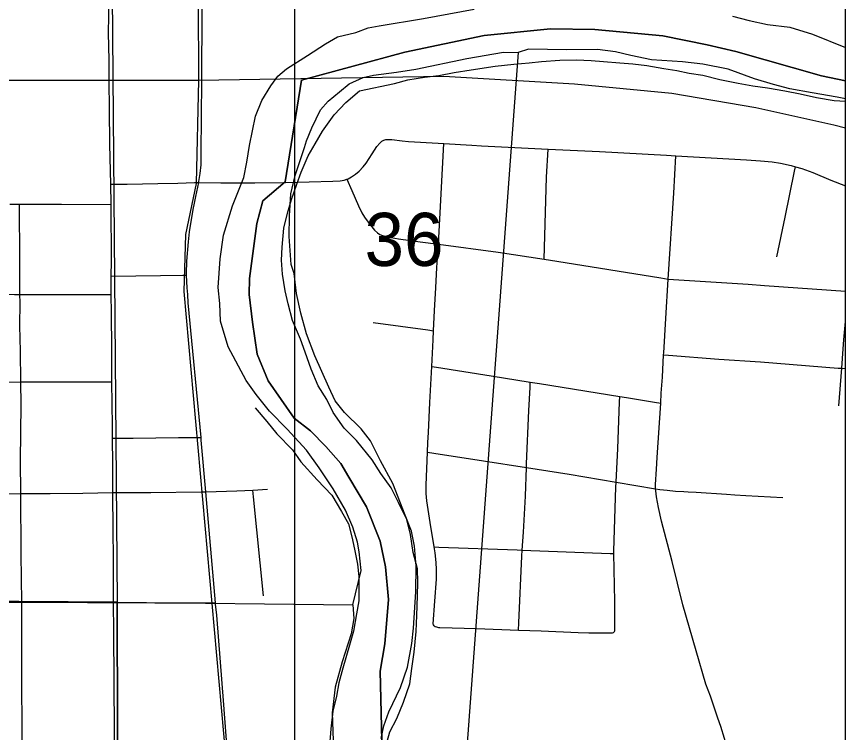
# Model space of a CAD drawing. Extents: x -87 to 2145, y -2128 to 440.
# Drawn here: x -40.89 to -40.237, y -696.217 to -695.653 of the extents above; entities that cross this region are included whole.
import ezdxf

# ---------------------------------------------------------------- set-up
doc = ezdxf.new("R2010")
doc.units = 0
for name, color, linetype in [('GM_X_City_Street', 7, 'Continuous'), ('GM_X_County_Road', 7, 'Continuous'), ('GM_X_Major_River', 7, 'Continuous'), ('GM_X_Rail_Line', 7, 'Continuous'), ('GM_X_Section', 7, 'Continuous'), ('GM_X_Section_Text', 7, 'Continuous'), ('GM_X_Township_Text', 7, 'Continuous'), ('SC_Scratch1', 7, 'Continuous'), ('SH_Cut_Line', 7, 'Continuous'), ('SN_P_Text', 7, 'Continuous')]:
    doc.layers.add(name, color=color, linetype=linetype)

msp = doc.modelspace()

# ---------------------------------------------------------------- linework, layer by layer
at = {"layer": 'GM_X_City_Street'}
for points in [[(-40.81695, -695.70429), (-40.81704, -695.68763), (-40.81737, -695.66618), (-40.81687, -695.63966)], [(-40.81277, -696.23761), (-40.81283, -696.21628), (-40.81336, -696.13799), (-40.81357, -696.11492), (-40.81366, -696.09267), (-40.81361, -696.07961), (-40.81382, -696.05847), (-40.81398, -696.02845), (-40.81411, -696.00566), (-40.81434, -695.98553), (-40.81444, -695.97586), (-40.81484, -695.94103), (-40.81491, -695.93426), (-40.81492, -695.91501), (-40.81508, -695.88704), (-40.81532, -695.87231), (-40.81537, -695.86961), (-40.81529, -695.85787), (-40.81521, -695.84599), (-40.81537, -695.8013), (-40.81572, -695.7853), (-40.81594, -695.77525), (-40.81636, -695.75395), (-40.81677, -695.72641), (-40.81695, -695.70429)], [(-40.56078, -696.13339), (-40.56124, -696.1327), (-40.56145, -696.13178), (-40.56027, -696.11396), (-40.55901, -696.09662), (-40.55878, -696.08911), (-40.55906, -696.08347), (-40.55988, -696.076), (-40.5607, -696.07114), (-40.5639, -696.05209), (-40.56647, -696.03494), (-40.56699, -696.02903), (-40.56711, -696.02268), (-40.56604, -695.99652), (-40.56574, -695.98905), (-40.56529, -695.98103), (-40.56418, -695.95752), (-40.56267, -695.92897), (-40.56155, -695.90793), (-40.56122, -695.90086), (-40.56047, -695.88498), (-40.55952, -695.86706), (-40.55866, -695.85094), (-40.55738, -695.83278), (-40.55315, -695.75329)], [(-40.47395, -695.84451), (-40.47246, -695.78896), (-40.47216, -695.77974), (-40.47086, -695.75773)], [(-40.29059, -695.84268), (-40.28409, -695.81134), (-40.27668, -695.77517), (-40.27597, -695.77168)], [(-40.62955, -695.78146), (-40.62566, -695.79046), (-40.62052, -695.80238), (-40.6178, -695.80786), (-40.61556, -695.81148), (-40.61194, -695.81641), (-40.60768, -695.82163), (-40.60553, -695.82365), (-40.6036, -695.82493), (-40.60149, -695.82584), (-40.59745, -695.82693), (-40.58887, -695.82833), (-40.5717, -695.83087), (-40.55738, -695.83278), (-40.51025, -695.83908), (-40.47395, -695.84451), (-40.46391, -695.84602), (-40.38199, -695.85928), (-40.37624, -695.8602), (-40.31328, -695.86423), (-40.30028, -695.86515), (-40.23652, -695.86958)], [(-40.81572, -695.7853), (-40.80842, -695.7853), (-40.80281, -695.78529), (-40.7785, -695.78498), (-40.76292, -695.78459), (-40.7496, -695.78418), (-40.74634, -695.78408)], [(-40.8953, -695.80107), (-40.88765, -695.80112), (-40.85452, -695.80123), (-40.81537, -695.8013)], [(-40.8856, -696.23821), (-40.88562, -696.21361), (-40.8857, -696.17842), (-40.88578, -696.12886), (-40.88588, -696.11464), (-40.88634, -696.07697), (-40.88662, -696.02906), (-40.88677, -696.00313), (-40.88628, -695.95935), (-40.88662, -695.94119), (-40.88694, -695.91686), (-40.88726, -695.89707), (-40.88722, -695.87856), (-40.88726, -695.87225), (-40.88731, -695.86459), (-40.88735, -695.83898), (-40.8876, -695.80798), (-40.88765, -695.80112)], [(-40.81529, -695.85787), (-40.79601, -695.85756), (-40.77661, -695.85731), (-40.75894, -695.85714), (-40.75588, -695.85712)], [(-41.35274, -695.87132), (-41.34952, -695.87132), (-41.32133, -695.87132), (-41.27719, -695.87132), (-41.24326, -695.87147), (-41.22849, -695.87173), (-41.21463, -695.87182), (-41.16496, -695.87183), (-41.152, -695.87157), (-41.1474, -695.87147), (-41.14199, -695.87136), (-41.09997, -695.87147), (-41.06839, -695.87182), (-41.04193, -695.87198), (-41.02384, -695.87198), (-41.00592, -695.87206), (-40.9769, -695.8719), (-40.93934, -695.87198), (-40.89149, -695.87223), (-40.88726, -695.87225)], [(-40.88726, -695.87225), (-40.85142, -695.87221), (-40.81532, -695.87231)], [(-40.60894, -695.89449), (-40.56586, -695.90024), (-40.56122, -695.90086)], [(-40.24181, -695.96011), (-40.23929, -695.93048), (-40.23825, -695.91519), (-40.23773, -695.90814), (-40.23652, -695.89372)], [(-40.37986, -695.91991), (-40.37613, -695.92019), (-40.33628, -695.92316), (-40.30355, -695.92549), (-40.24221, -695.93031), (-40.23929, -695.93048), (-40.23652, -695.93069)], [(-40.56267, -695.92897), (-40.55879, -695.92958), (-40.51583, -695.93641), (-40.48493, -695.94136), (-40.47758, -695.94253), (-40.41436, -695.95266), (-40.40924, -695.95347), (-40.3871, -695.95706), (-40.38216, -695.95786)], [(-40.91428, -695.94133), (-40.88662, -695.94119), (-40.86254, -695.94119), (-40.83442, -695.94119), (-40.81484, -695.94103)], [(-40.49418, -696.13674), (-40.49393, -696.13102), (-40.49164, -696.07845), (-40.49133, -696.07375), (-40.49041, -696.0597), (-40.48883, -696.03122), (-40.48796, -696.00857), (-40.48786, -696.00578), (-40.48604, -695.9637), (-40.48514, -695.9457), (-40.48493, -695.94136)], [(-40.41937, -696.13871), (-40.41853, -696.13796), (-40.41823, -696.13732), (-40.41823, -696.13669), (-40.41822, -696.11415), (-40.4191, -696.07644), (-40.41915, -696.07439), (-40.41748, -696.02409), (-40.41729, -696.02016), (-40.41599, -695.99369), (-40.41453, -695.95714), (-40.41436, -695.95266)], [(-40.81434, -695.98553), (-40.79807, -695.98553), (-40.78023, -695.98537), (-40.76223, -695.98512), (-40.74785, -695.98504), (-40.7445, -695.98502)], [(-40.56604, -695.99652), (-40.5609, -695.99731), (-40.52172, -696.00332), (-40.48796, -696.00857), (-40.45433, -696.01381), (-40.41729, -696.02016), (-40.38613, -696.02549), (-40.38277, -696.02595), (-40.37693, -696.02657), (-40.37043, -696.02716), (-40.36391, -696.0276), (-40.3606, -696.02775), (-40.3543, -696.02811), (-40.33037, -696.02964), (-40.32358, -696.03008), (-40.31509, -696.03062), (-40.28575, -696.03232)], [(-41.14429, -696.02888), (-41.1178, -696.02882), (-41.09384, -696.02879), (-41.0901, -696.02882), (-41.08604, -696.02882), (-41.06297, -696.02898), (-41.04085, -696.02899), (-41.02285, -696.02898), (-41.00511, -696.02892), (-40.97501, -696.02898), (-40.94682, -696.02915), (-40.91764, -696.02931), (-40.88662, -696.02906), (-40.86338, -696.02907), (-40.83765, -696.0289), (-40.81398, -696.02845), (-40.78422, -696.02841), (-40.74443, -696.02792), (-40.74074, -696.02787)], [(-40.74074, -696.02787), (-40.71626, -696.027), (-40.70365, -696.02638), (-40.69225, -696.02582)], [(-40.69525, -696.10969), (-40.70317, -696.03165), (-40.70365, -696.02638)], [(-40.5607, -696.07114), (-40.55711, -696.07128), (-40.49528, -696.0736), (-40.49133, -696.07375), (-40.42203, -696.07633), (-40.4191, -696.07644)], [(-40.56078, -696.13339), (-40.56004, -696.13383), (-40.55897, -696.13419), (-40.55798, -696.13449), (-40.5572, -696.13464), (-40.55628, -696.13472), (-40.52735, -696.13552), (-40.49418, -696.13674), (-40.47639, -696.13739), (-40.44725, -696.13855), (-40.43876, -696.13878), (-40.42363, -696.139), (-40.42207, -696.13902), (-40.42107, -696.13899), (-40.42012, -696.13888), (-40.41937, -696.13871)]]:
    msp.add_lwpolyline(points, dxfattribs=at)
at = {"layer": 'GM_X_County_Road'}
msp.add_line((-40.73307, -696.11538), (-40.74074, -696.02787), dxfattribs=at)
for points in [[(-40.74399, -695.70383), (-40.74355, -695.64867), (-40.74364, -695.63961)], [(-40.74634, -695.78408), (-40.74617, -695.7833), (-40.74514, -695.77706), (-40.74455, -695.77012), (-40.74435, -695.76075), (-40.74399, -695.70383)], [(-40.62955, -695.78146), (-40.62861, -695.78114), (-40.62586, -695.77963), (-40.62268, -695.77748), (-40.61976, -695.77502), (-40.61671, -695.77178), (-40.61441, -695.76875), (-40.60974, -695.76139), (-40.60593, -695.7558), (-40.60366, -695.753), (-40.60196, -695.75152), (-40.60049, -695.75075), (-40.59872, -695.75027), (-40.59691, -695.75019), (-40.59411, -695.75029), (-40.58584, -695.75113), (-40.5809, -695.75169), (-40.55756, -695.753), (-40.55315, -695.75329)], [(-40.55315, -695.75329), (-40.53109, -695.75472), (-40.52343, -695.75507), (-40.47086, -695.75773)], [(-40.47086, -695.75773), (-40.4304, -695.75977), (-40.3777, -695.76263), (-40.37025, -695.76306)], [(-40.37624, -695.8602), (-40.37192, -695.7926), (-40.37025, -695.76306)], [(-40.37025, -695.76306), (-40.3146, -695.76632), (-40.30354, -695.767), (-40.29433, -695.76774), (-40.28767, -695.76886), (-40.27926, -695.77075), (-40.27597, -695.77168)], [(-40.27597, -695.77168), (-40.27096, -695.77309), (-40.26228, -695.77629), (-40.24795, -695.78228), (-40.23652, -695.78658)], [(-40.67796, -695.78406), (-40.64063, -695.78301), (-40.63494, -695.78277), (-40.63176, -695.7822), (-40.62955, -695.78146)], [(-40.75588, -695.85712), (-40.75594, -695.85576), (-40.75562, -695.84597), (-40.75433, -695.83072), (-40.75353, -695.82285), (-40.75082, -695.80522), (-40.74968, -695.80038), (-40.74855, -695.79508), (-40.74634, -695.78408)], [(-40.74634, -695.78408), (-40.72899, -695.78421), (-40.71725, -695.78431)], [(-40.71725, -695.78431), (-40.70219, -695.78421), (-40.67796, -695.78406)], [(-40.75504, -695.87244), (-40.75545, -695.86712), (-40.75588, -695.85712)], [(-40.37986, -695.91991), (-40.3798, -695.91839), (-40.37821, -695.89116), (-40.37624, -695.8602)], [(-40.7445, -695.98502), (-40.75456, -695.87885), (-40.75504, -695.87244)], [(-40.38216, -695.95786), (-40.38168, -695.94996), (-40.3807, -695.93756), (-40.37986, -695.91991)], [(-40.38613, -696.02549), (-40.38622, -696.022), (-40.38549, -696.00996), (-40.38481, -696.00071), (-40.38216, -695.95786)], [(-40.74074, -696.02787), (-40.7443, -695.9872), (-40.7445, -695.98502)], [(-40.33707, -696.20618), (-40.33865, -696.20155), (-40.34295, -696.18889), (-40.34648, -696.17941), (-40.35416, -696.15303), (-40.3646, -696.11697), (-40.37315, -696.08279), (-40.38142, -696.05099), (-40.38401, -696.04022), (-40.38558, -696.03175), (-40.3861, -696.02689), (-40.38613, -696.02549)], [(-40.94657, -696.11447), (-40.92833, -696.11472), (-40.90646, -696.1148), (-40.88588, -696.11464)], [(-40.88588, -696.11464), (-40.86577, -696.11472), (-40.83396, -696.11488), (-40.81357, -696.11492)], [(-40.81357, -696.11492), (-40.80363, -696.11513), (-40.78085, -696.11527), (-40.76158, -696.11537), (-40.73746, -696.11538), (-40.73307, -696.11538)], [(-40.72351, -696.23752), (-40.72692, -696.19222), (-40.73045, -696.14526), (-40.7321, -696.12487), (-40.733, -696.11621), (-40.73307, -696.11538)], [(-40.2971, -696.37535), (-40.2997, -696.36697), (-40.30478, -696.34671), (-40.3083, -696.33131), (-40.31483, -696.2994), (-40.31665, -696.29029), (-40.31808, -696.28183), (-40.32176, -696.26391), (-40.32443, -696.2523), (-40.32854, -696.23478), (-40.3319, -696.22216), (-40.33487, -696.21266), (-40.33707, -696.20618)]]:
    msp.add_lwpolyline(points, dxfattribs=at)
at = {"layer": 'GM_X_Major_River'}
for points in [[(-40.64544, -695.9551), (-40.65216, -695.9444), (-40.65771, -695.93105), (-40.6625, -695.9177), (-40.66619, -695.90741), (-40.67248, -695.89291), (-40.67575, -695.87958), (-40.6783, -695.8693), (-40.68043, -695.85637), (-40.68107, -695.84535), (-40.68057, -695.8351), (-40.67926, -695.81993), (-40.67647, -695.80818), (-40.67331, -695.79758), (-40.66899, -695.78548), (-40.66547, -695.77602), (-40.66, -695.76317), (-40.65458, -695.75373), (-40.64876, -695.74354), (-40.6395, -695.73073), (-40.63026, -695.72095), (-40.61952, -695.71195), (-40.5921, -695.70616), (-40.58143, -695.70323), (-40.56848, -695.70108), (-40.55707, -695.69967), (-40.54488, -695.69752), (-40.53156, -695.69537), (-40.51252, -695.69252), (-40.49806, -695.69077), (-40.48589, -695.68975), (-40.476, -695.68871), (-40.46155, -695.68771), (-40.44863, -695.68745), (-40.43685, -695.68795), (-40.42736, -695.6888), (-40.41445, -695.68969), (-40.4042, -695.69054), (-40.3932, -695.69179), (-40.37955, -695.6942), (-40.3693, -695.69581), (-40.35982, -695.6978), (-40.34882, -695.69943), (-40.33556, -695.70297), (-40.32115, -695.70576), (-40.3094, -695.70777), (-40.29802, -695.7094), (-40.28436, -695.7118), (-40.27223, -695.7142), (-40.25934, -695.71698), (-40.24531, -695.71939), (-40.23652, -695.72002)], [(-40.59912, -696.22916), (-40.59556, -696.21704), (-40.59012, -696.20645), (-40.58504, -696.19359), (-40.57994, -696.17919), (-40.57828, -696.16705), (-40.57662, -696.15415), (-40.57491, -696.13782), (-40.57439, -696.12529), (-40.57384, -696.10971), (-40.57372, -696.09907), (-40.57398, -696.08843), (-40.57726, -696.07548), (-40.57938, -696.0614), (-40.58228, -696.04959), (-40.58897, -696.03623), (-40.59455, -696.02477), (-40.60277, -696.01329), (-40.6095, -696.00258), (-40.62186, -695.98726), (-40.63164, -695.97766), (-40.64024, -695.96541), (-40.64544, -695.9551)], [(-40.70176, -695.96173), (-40.69276, -695.97246), (-40.68489, -695.98204), (-40.67249, -695.99471), (-40.66576, -696.00427), (-40.653, -696.01846), (-40.64135, -696.03036), (-40.63389, -696.04336), (-40.6283, -696.05291), (-40.62576, -696.0632), (-40.62359, -696.0731), (-40.62106, -696.08491), (-40.62003, -696.09441), (-40.62024, -696.11379), (-40.62188, -696.12403), (-40.62431, -696.13769), (-40.62748, -696.14868), (-40.63262, -696.16686), (-40.63579, -696.17823), (-40.63781, -696.18885), (-40.6406, -696.2006), (-40.64228, -696.21465), (-40.64319, -696.22794)]]:
    msp.add_lwpolyline(points, dxfattribs=at)
at = {"layer": 'GM_X_Rail_Line'}
for p in [(-40.74673, -695.64154), (-41.25366, -695.70335)]:
    msp.add_line(p, (-40.74646, -695.70345), dxfattribs=at)
for points in [[(-40.74646, -695.70345), (-40.74833, -695.78489), (-40.75672, -695.82501), (-40.75803, -695.86984), (-40.72495, -696.23883), (-40.70652, -696.47752), (-40.69563, -696.52715), (-40.66852, -696.60486), (-40.62956, -696.69203), (-40.61568, -696.73358), (-40.60766, -696.78615), (-40.60341, -696.83826), (-40.59455, -696.92999), (-40.59086, -696.991), (-40.59074, -697.04128), (-40.59458, -697.10595), (-40.60852, -697.20902), (-40.62916, -697.42258)], [(-40.74646, -695.70345), (-40.55299, -695.7002), (-40.45004, -695.70644), (-40.3735, -695.71361), (-40.30708, -695.72505), (-40.24573, -695.73863), (-40.23652, -695.74104)]]:
    msp.add_lwpolyline(points, dxfattribs=at)
at = {"layer": 'GM_X_Section'}
for points in [[(-41.80739, -695.09712), (-40.865, -695.11065), (-40.85687, -695.12141), (-40.8524, -695.12566), (-40.84533, -695.13261), (-40.83343, -695.14382), (-40.81852, -695.15698), (-40.81067, -696.11462), (-41.8171, -696.10786)], [(-41.8171, -696.10786), (-40.81067, -696.11462), (-40.8081, -697.13238), (-41.82632, -697.11369)]]:
    msp.add_lwpolyline(points, close=True, dxfattribs=at)
for points in [[(-40.60247, -696.22228), (-40.60038, -696.21209), (-40.5964, -696.20119), (-40.58733, -696.18204), (-40.58172, -696.16586), (-40.57835, -696.14736), (-40.57698, -696.13526), (-40.5753, -696.10651), (-40.57493, -696.08644), (-40.57615, -696.07051), (-40.57858, -696.05873), (-40.58365, -696.04613), (-40.59341, -696.02133), (-40.60292, -696.00336), (-40.61096, -695.98767), (-40.61836, -695.97807), (-40.63137, -695.96532), (-40.63878, -695.95609), (-40.64388, -695.94539), (-40.65478, -695.92057), (-40.66128, -695.90341), (-40.66589, -695.88704), (-40.66939, -695.87144), (-40.67099, -695.85589), (-40.67351, -695.84864), (-40.67499, -695.82664), (-40.67469, -695.81036), (-40.67361, -695.79296), (-40.6703, -695.77863), (-40.66308, -695.75642), (-40.66146, -695.75114), (-40.65711, -695.741), (-40.6504, -695.72673), (-40.64421, -695.72003), (-40.63536, -695.71262), (-40.62767, -695.70633), (-40.61659, -695.70123), (-40.60861, -695.69949), (-40.59038, -695.69718), (-40.57519, -695.69481), (-40.53488, -695.68647), (-40.506, -695.68133), (-40.49464, -695.68154), (-40.54439, -696.35744)], [(-40.8081, -697.13238), (-40.81067, -696.11462), (-40.62474, -696.11695), (-40.62418, -696.12757), (-40.6263, -696.13964), (-40.63315, -696.16187), (-40.63883, -696.18183), (-40.6411, -696.20186), (-40.64037, -696.22384)]]:
    msp.add_lwpolyline(points, dxfattribs=at)
at = {"layer": 'GM_X_Township_Text'}
for points in [[(-40.60128, -696.25689), (-40.60342, -696.16922), (-40.59976, -696.14759), (-40.59671, -696.11267), (-40.59908, -696.08681), (-40.60341, -696.06662), (-40.61413, -696.03953), (-40.62792, -696.01621), (-40.63426, -696.00551), (-40.64627, -695.99209), (-40.6583, -695.97981), (-40.6711, -695.9698), (-40.69168, -695.94034), (-40.70018, -695.91935), (-40.70407, -695.89424), (-40.70648, -695.87219), (-40.70635, -695.85966), (-40.70054, -695.81644), (-40.69593, -695.79861), (-40.67819, -695.78352), (-40.66525, -695.70339), (-40.58388, -695.68133), (-40.52141, -695.66829), (-40.46891, -695.66311), (-40.43395, -695.66345), (-40.38043, -695.66852), (-40.34556, -695.67568), (-40.32281, -695.68083), (-40.25539, -695.70007), (-40.23652, -695.70403), (-40.23652, -695.37591)], [(-40.23652, -697.37909), (-40.23652, -695.70403), (-40.25539, -695.70007), (-40.32281, -695.68083), (-40.34556, -695.67568), (-40.38043, -695.66852), (-40.43395, -695.66345), (-40.46891, -695.66311), (-40.52141, -695.66829), (-40.58388, -695.68133), (-40.66525, -695.70339), (-40.67819, -695.78352), (-40.69593, -695.79861), (-40.70054, -695.81644), (-40.70635, -695.85966), (-40.70648, -695.87219), (-40.70407, -695.89424), (-40.70018, -695.91935), (-40.69168, -695.94034), (-40.6711, -695.9698), (-40.6583, -695.97981), (-40.64627, -695.99209), (-40.63426, -696.00551), (-40.62792, -696.01621), (-40.61413, -696.03953), (-40.60341, -696.06662), (-40.59908, -696.08681), (-40.59671, -696.11267), (-40.59976, -696.14759), (-40.60342, -696.16922), (-40.60128, -696.25689)]]:
    msp.add_lwpolyline(points, dxfattribs=at)
at = {"layer": 'SC_Scratch1'}
msp.add_line((-40.67093, -695.6403), (-40.67093, -700.19019), dxfattribs=at)
at = {"layer": 'SH_Cut_Line'}
msp.add_lwpolyline([(-47.03652, -692.06765), (-47.03652, -697.42258), (-40.23652, -697.42258), (-40.23652, -692.06067)], dxfattribs=at)
at = {"layer": 'SN_P_Text'}
for points in [[(-40.81852, -695.15698), (-40.81067, -696.11462), (-40.62474, -696.11695), (-40.61817, -696.0898), (-40.61979, -696.075), (-40.62117, -696.0674), (-40.62473, -696.05559), (-40.63054, -696.04223), (-40.64045, -696.02537), (-40.65151, -696.00888), (-40.66147, -695.99506), (-40.67669, -695.97849), (-40.69044, -695.96422), (-40.70118, -695.95114), (-40.70893, -695.94002), (-40.72321, -695.91361), (-40.72927, -695.89343), (-40.72976, -695.8794), (-40.73104, -695.86688), (-40.72948, -695.84418), (-40.72686, -695.82567), (-40.71961, -695.80233), (-40.71086, -695.78015), (-40.70837, -695.76807), (-40.70622, -695.75485), (-40.70163, -695.73183), (-40.69647, -695.71944), (-40.68943, -695.70782), (-40.68399, -695.70035), (-40.67706, -695.69442), (-40.66058, -695.68412), (-40.6464, -695.67492), (-40.63683, -695.66942), (-40.62237, -695.6659), (-40.61283, -695.66229), (-40.60409, -695.66056), (-40.56913, -695.65477), (-40.52923, -695.64757)], [(-40.32556, -695.65288), (-40.31237, -695.65654), (-40.29803, -695.65945), (-40.28027, -695.66168), (-40.26258, -695.66732), (-40.23652, -695.67773), (-40.23652, -695.38045)]]:
    msp.add_lwpolyline(points, dxfattribs=at)
msp.add_lwpolyline([(-40.23652, -696.38252), (-40.23652, -695.71826), (-40.24305, -695.71692), (-40.26268, -695.71352), (-40.28042, -695.71016), (-40.29324, -695.70689), (-40.30831, -695.70244), (-40.329, -695.69486), (-40.34899, -695.6907), (-40.36486, -695.68888), (-40.38945, -695.68729), (-40.40568, -695.68396), (-40.41775, -695.68108), (-40.4321, -695.6793), (-40.45635, -695.67961), (-40.48626, -695.67904), (-40.49464, -695.68154), (-40.54439, -696.35744)], close=True, dxfattribs=at)

# ---------------------------------------------------------------- texts
at = {"layer": 'GM_X_Section_Text'}
msp.add_text('36', height=0.041856, rotation=0.00001, dxfattribs=at).set_placement((-40.61564, -695.84982))

doc.saveas('drawing.dxf')
